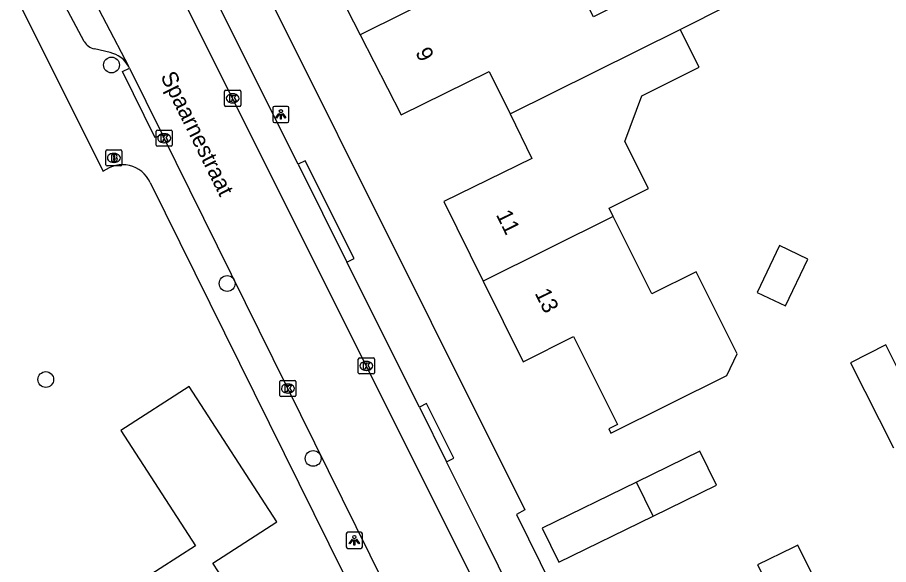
# Model space of a CAD drawing. Extents: x 157321 to 158827, y 386650 to 388532.
# Drawn here: x 157520.9 to 157574.9, y 387668.9 to 387702.9 of the extents above; entities that cross this region are included whole.
import ezdxf

# ---------------------------------------------------------------- set-up
doc = ezdxf.new("R2010")
doc.units = 0
for name, color, linetype in [('IMGEO_Boom', 7, 'Continuous'), ('IMGEO_Brandkraan', 7, 'Continuous'), ('IMGEO_Kolk', 7, 'Continuous'), ('IMGEO_Lichtpunt', 7, 'Continuous'), ('IMGEO_Openbare_ruimte_label', 7, 'Continuous'), ('IMGEO_Pand', 7, 'Continuous'), ('IMGEO_Pand_nummerreeks', 7, 'Continuous'), ('IMGEO_Rijbaan_lokaal_open', 7, 'Continuous'), ('IMGEO_Voetpad_open', 7, 'Continuous')]:
    doc.layers.add(name, color=color, linetype=linetype)

msp = doc.modelspace()

# ---------------------------------------------------------------- linework, layer by layer
at = {"layer": 'IMGEO_Boom'}
for centre in [(157526.752, 387699.926), (157533.926, 387686.366), (157522.677, 387680.408), (157539.257, 387675.513)]:
    msp.add_circle(centre, 0.489, dxfattribs=at)
at = {"layer": 'IMGEO_Brandkraan'}
for p, q in [((157526.4, 387693.733), (157526.4, 387694.585)), ((157526.475, 387694.659), (157527.327, 387694.659)), ((157527.401, 387694.585), (157527.401, 387693.733)), ((157526.888, 387694.439), (157526.913, 387694.439)), ((157527.327, 387693.659), (157526.475, 387693.659)), ((157526.911, 387693.879), (157526.886, 387693.879))]:
    msp.add_line(p, q, dxfattribs=at)
for points in [[(157526.4, 387693.733), (157526.4, 387694.585)], [(157526.475, 387694.659), (157527.327, 387694.659)], [(157527.401, 387694.585), (157527.401, 387693.733)], [(157526.748, 387694.359), (157526.748, 387693.959), (157526.961, 387693.959)], [(157526.979, 387694.359), (157526.748, 387694.359)], [(157526.927, 387694.278), (157526.873, 387694.278), (157526.873, 387694.202)], [(157526.873, 387694.202), (157526.926, 387694.202)], [(157526.935, 387694.126), (157526.873, 387694.126), (157526.873, 387694.045)], [(157526.873, 387694.045), (157526.935, 387694.045)], [(157527.327, 387693.659), (157526.475, 387693.659)]]:
    msp.add_lwpolyline(points, dxfattribs=at)
for centre, radius, start, end in [((157526.477, 387694.583), 0.0765, 91.552, 178.448), ((157526.477, 387694.583), 0.0765, 91.552, 178.448), ((157527.325, 387694.583), 0.0765, 1.552, 88.448), ((157527.325, 387694.583), 0.0765, 1.552, 88.448), ((157526.928, 387694.24), 0.0379, 267.8285, 90.9355), ((157526.936, 387694.085), 0.0404, 269.8759, 90.5077), ((157526.983, 387694.214), 0.145, 59.4692, 91.5367), ((157527.008, 387694.261), 0.0922, 285.5137, 58.1501), ((157527.013, 387694.069), 0.105, 301.3115, 78.989), ((157526.477, 387693.735), 0.0765, 181.552, 268.448), ((157526.477, 387693.735), 0.0765, 181.552, 268.448), ((157526.967, 387694.21), 0.251, 268.6676, 293.5347), ((157527.325, 387693.735), 0.0765, 271.552, 358.448), ((157527.325, 387693.735), 0.0765, 271.552, 358.448)]:
    msp.add_arc(centre, radius, start, end, dxfattribs=at)
for centre, major_axis, ratio, start_param, end_param in [((157526.887, 387694.159), (-0.387, 0.002), 0.722429, 4.712389, 7.853982), ((157526.912, 387694.159), (-0.39, 0.002), 0.717154, 1.570796, 4.712389)]:
    msp.add_ellipse(centre, major_axis=major_axis, ratio=ratio, start_param=start_param, end_param=end_param, dxfattribs=at)
at = {"layer": 'IMGEO_Kolk'}
for p, q in [((157533.842, 387698.356), (157534.694, 387698.356)), ((157533.767, 387697.43), (157533.767, 387698.282)), ((157534.255, 387698.136), (157534.28, 387698.136)), ((157534.768, 387698.282), (157534.768, 387697.43)), ((157534.694, 387697.356), (157533.842, 387697.356)), ((157534.278, 387697.576), (157534.253, 387697.576)), ((157529.521, 387694.957), (157529.521, 387695.809)), ((157529.596, 387695.883), (157530.448, 387695.883)), ((157530.009, 387695.663), (157530.034, 387695.663)), ((157530.522, 387695.809), (157530.522, 387694.957)), ((157530.032, 387695.103), (157530.007, 387695.103)), ((157530.448, 387694.883), (157529.596, 387694.883)), ((157542.056, 387680.827), (157542.056, 387681.679)), ((157542.131, 387681.753), (157542.983, 387681.753)), ((157543.057, 387681.679), (157543.057, 387680.827)), ((157542.544, 387681.533), (157542.569, 387681.533)), ((157542.983, 387680.753), (157542.131, 387680.753)), ((157542.567, 387680.973), (157542.542, 387680.973)), ((157537.191, 387679.426), (157537.191, 387680.278)), ((157537.266, 387680.352), (157538.118, 387680.352)), ((157537.679, 387680.132), (157537.704, 387680.132)), ((157538.192, 387680.278), (157538.192, 387679.426)), ((157537.702, 387679.572), (157537.677, 387679.572)), ((157538.118, 387679.352), (157537.266, 387679.352))]:
    msp.add_line(p, q, dxfattribs=at)
for points in [[(157533.842, 387698.356), (157534.694, 387698.356)], [(157533.767, 387697.43), (157533.767, 387698.282)], [(157534.088, 387698.056), (157534.211, 387698.056), (157534.211, 387697.905), (157534.341, 387698.056), (157534.505, 387698.056), (157534.359, 387697.905), (157534.512, 387697.656), (157534.36, 387697.656), (157534.275, 387697.82), (157534.211, 387697.753), (157534.211, 387697.656), (157534.088, 387697.656), (157534.088, 387698.056)], [(157534.768, 387698.282), (157534.768, 387697.43)], [(157534.694, 387697.356), (157533.842, 387697.356)], [(157529.521, 387694.957), (157529.521, 387695.809)], [(157529.596, 387695.883), (157530.448, 387695.883)], [(157530.522, 387695.809), (157530.522, 387694.957)], [(157529.842, 387695.583), (157529.965, 387695.583), (157529.965, 387695.432), (157530.095, 387695.583), (157530.259, 387695.583), (157530.113, 387695.432), (157530.266, 387695.183), (157530.114, 387695.183), (157530.029, 387695.347), (157529.965, 387695.28), (157529.965, 387695.183), (157529.842, 387695.183), (157529.842, 387695.583)], [(157530.448, 387694.883), (157529.596, 387694.883)], [(157542.056, 387680.827), (157542.056, 387681.679)], [(157542.131, 387681.753), (157542.983, 387681.753)], [(157543.057, 387681.679), (157543.057, 387680.827)], [(157542.377, 387681.453), (157542.5, 387681.453), (157542.5, 387681.302), (157542.63, 387681.453), (157542.794, 387681.453), (157542.648, 387681.302), (157542.801, 387681.053), (157542.649, 387681.053), (157542.564, 387681.217), (157542.5, 387681.15), (157542.5, 387681.053), (157542.377, 387681.053), (157542.377, 387681.453)], [(157542.983, 387680.753), (157542.131, 387680.753)], [(157537.191, 387679.426), (157537.191, 387680.278)], [(157537.266, 387680.352), (157538.118, 387680.352)], [(157537.512, 387680.052), (157537.635, 387680.052), (157537.635, 387679.901), (157537.765, 387680.052), (157537.929, 387680.052), (157537.783, 387679.901), (157537.936, 387679.652), (157537.784, 387679.652), (157537.699, 387679.816), (157537.635, 387679.749), (157537.635, 387679.652), (157537.512, 387679.652), (157537.512, 387680.052)], [(157538.192, 387680.278), (157538.192, 387679.426)], [(157538.118, 387679.352), (157537.266, 387679.352)]]:
    msp.add_lwpolyline(points, dxfattribs=at)
for centre, start, end in [((157533.844, 387698.28), 91.552, 178.448), ((157533.844, 387698.28), 91.552, 178.448), ((157534.692, 387698.28), 1.552, 88.448), ((157534.692, 387698.28), 1.552, 88.448), ((157533.844, 387697.432), 181.552, 268.448), ((157533.844, 387697.432), 181.552, 268.448), ((157534.692, 387697.432), 271.552, 358.448), ((157534.692, 387697.432), 271.552, 358.448), ((157529.598, 387695.807), 91.552, 178.448), ((157529.598, 387695.807), 91.552, 178.448), ((157530.446, 387695.807), 1.552, 88.448), ((157530.446, 387695.807), 1.552, 88.448), ((157529.598, 387694.959), 181.552, 268.448), ((157529.598, 387694.959), 181.552, 268.448), ((157530.446, 387694.959), 271.552, 358.448), ((157530.446, 387694.959), 271.552, 358.448), ((157542.133, 387681.677), 91.552, 178.448), ((157542.133, 387681.677), 91.552, 178.448), ((157542.981, 387681.677), 1.552, 88.448), ((157542.981, 387681.677), 1.552, 88.448), ((157542.133, 387680.829), 181.552, 268.448), ((157542.133, 387680.829), 181.552, 268.448), ((157542.981, 387680.829), 271.552, 358.448), ((157542.981, 387680.829), 271.552, 358.448), ((157537.268, 387680.276), 91.552, 178.448), ((157537.268, 387680.276), 91.552, 178.448), ((157538.116, 387680.276), 1.552, 88.448), ((157538.116, 387680.276), 1.552, 88.448), ((157537.268, 387679.428), 181.552, 268.448), ((157537.268, 387679.428), 181.552, 268.448), ((157538.116, 387679.428), 271.552, 358.448), ((157538.116, 387679.428), 271.552, 358.448)]:
    msp.add_arc(centre, 0.0765, start, end, dxfattribs=at)
for centre, major_axis, ratio, start_param, end_param in [((157534.254, 387697.856), (-0.387, 0.002), 0.722429, 4.712389, 7.853982), ((157534.279, 387697.856), (-0.39, 0.002), 0.717154, 1.570796, 4.712389), ((157530.008, 387695.383), (-0.387, 0.002), 0.722429, 4.712389, 7.853982), ((157530.033, 387695.383), (-0.39, 0.002), 0.717154, 1.570796, 4.712389), ((157542.543, 387681.253), (-0.387, 0.002), 0.722429, 4.712389, 7.853982), ((157542.568, 387681.253), (-0.39, 0.002), 0.717154, 1.570796, 4.712389), ((157537.678, 387679.852), (-0.387, 0.002), 0.722429, 4.712389, 7.853982), ((157537.703, 387679.852), (-0.39, 0.002), 0.717154, 1.570796, 4.712389)]:
    msp.add_ellipse(centre, major_axis=major_axis, ratio=ratio, start_param=start_param, end_param=end_param, dxfattribs=at)
at = {"layer": 'IMGEO_Lichtpunt'}
for p, q in [((157536.758, 387697.261), (157536.758, 387696.454)), ((157536.758, 387697.261), (157536.758, 387696.454)), ((157537.66, 387697.356), (157536.852, 387697.356)), ((157537.66, 387697.356), (157536.852, 387697.356)), ((157537.754, 387696.454), (157537.754, 387697.261)), ((157537.754, 387696.454), (157537.754, 387697.261)), ((157536.852, 387696.36), (157537.66, 387696.36)), ((157536.852, 387696.36), (157537.66, 387696.36)), ((157541.312, 387670.834), (157541.312, 387670.027)), ((157541.312, 387670.834), (157541.312, 387670.027)), ((157542.214, 387670.929), (157541.406, 387670.929)), ((157542.214, 387670.929), (157541.406, 387670.929)), ((157542.308, 387670.027), (157542.308, 387670.834)), ((157542.308, 387670.027), (157542.308, 387670.834)), ((157541.406, 387669.933), (157542.214, 387669.933)), ((157541.406, 387669.933), (157542.214, 387669.933))]:
    msp.add_line(p, q, dxfattribs=at)
for points in [[(157537.132, 387696.925), (157537.171, 387696.897), (157536.983, 387696.635), (157536.945, 387696.662), (157537.132, 387696.925)], [(157537.234, 387696.877), (157537.281, 387696.877), (157537.281, 387696.555), (157537.234, 387696.555), (157537.234, 387696.877)], [(157537.344, 387696.897), (157537.382, 387696.924), (157537.569, 387696.662), (157537.53, 387696.634), (157537.344, 387696.897)], [(157541.686, 387670.498), (157541.725, 387670.47), (157541.537, 387670.208), (157541.499, 387670.235), (157541.686, 387670.498)], [(157541.788, 387670.45), (157541.835, 387670.45), (157541.835, 387670.128), (157541.788, 387670.128), (157541.788, 387670.45)], [(157541.898, 387670.47), (157541.936, 387670.497), (157542.123, 387670.235), (157542.084, 387670.207), (157541.898, 387670.47)]]:
    msp.add_lwpolyline(points, dxfattribs=at)
for centre in [(157537.257, 387697.059), (157541.811, 387670.632)]:
    msp.add_circle(centre, 0.0994, dxfattribs=at)
for centre, start, end in [((157536.852, 387697.261), 90, 180), ((157536.852, 387697.261), 90, 180), ((157537.66, 387697.261), 0, 90), ((157537.66, 387697.261), 0, 90), ((157536.852, 387696.454), 180, 270), ((157536.852, 387696.454), 180, 270), ((157537.66, 387696.454), 270, 0), ((157537.66, 387696.454), 270, 360), ((157541.406, 387670.834), 90, 180), ((157541.406, 387670.834), 90, 180), ((157542.214, 387670.834), 0, 90), ((157542.214, 387670.834), 0, 90), ((157541.406, 387670.027), 180, 270), ((157541.406, 387670.027), 180, 270), ((157542.214, 387670.027), 270, 0), ((157542.214, 387670.027), 270, 360)]:
    msp.add_arc(centre, 0.0946, start, end, dxfattribs=at)
at = {"layer": 'IMGEO_Pand'}
for points in [[(157545.041, 387712.778), (157546.368, 387710.185), (157539.647, 387706.744), (157542.177, 387701.802)], [(157562.02, 387702.131), (157565, 387703.642), (157563.62, 387706.405), (157560.631, 387704.912), (157556.633, 387702.915), (157554.205, 387707.791), (157550.218, 387705.806)], [(157550.218, 387705.806), (157542.177, 387701.802)], [(157551.462, 387696.885), (157556.724, 387699.503), (157562.02, 387702.131)], [(157557.864, 387690.526), (157557.608, 387691.039), (157560.044, 387692.256), (157558.583, 387695.179), (157559.63, 387698.018), (157563.187, 387699.794), (157562.02, 387702.131)], [(157542.177, 387701.802), (157544.721, 387696.833), (157550.172, 387699.511), (157551.462, 387696.885)], [(157551.462, 387696.885), (157552.814, 387694.131), (157547.362, 387691.452), (157549.803, 387686.507)], [(157557.864, 387690.526), (157549.803, 387686.507)], [(157549.803, 387686.507), (157552.268, 387681.513), (157555.399, 387683.078), (157558.126, 387677.621), (157557.589, 387677.353), (157557.723, 387677.084), (157564.897, 387680.669), (157565.546, 387682.011), (157563.002, 387687.101), (157560.261, 387685.731), (157557.864, 387690.526)], [(157566.788, 387685.818), (157568.54, 387684.977), (157569.932, 387687.878), (157568.18, 387688.719), (157566.788, 387685.818)], [(157577.419, 387677.277), (157574.756, 387682.552), (157572.581, 387681.454), (157575.244, 387676.179)], [(157533.043, 387669.017), (157536.996, 387671.577), (157531.559, 387679.971), (157527.336, 387677.242), (157531.957, 387670.092), (157527.59, 387667.27), (157530.119, 387663.358), (157527.59, 387661.725), (157525.957, 387664.254), (157519.642, 387660.174), (157520.761, 387658.452), (157523.485, 387654.259), (157526.141, 387655.984), (157528.426, 387652.466), (157539.955, 387659.956), (157535.508, 387666.802), (157534.783, 387666.332), (157533.043, 387669.017)], [(157560.338, 387671.941), (157564.26, 387673.861), (157563.228, 387675.969), (157559.306, 387674.049)], [(157559.306, 387674.049), (157553.45, 387671.182), (157554.482, 387669.074), (157560.338, 387671.941)], [(157560.338, 387671.941), (157559.306, 387674.049)], [(157569.008, 387669.993), (157566.816, 387668.904), (157567.214, 387668.104), (157562.165, 387665.6), (157559.879, 387664.466), (157557.685, 387663.378), (157557.265, 387664.226), (157556.968, 387664.079), (157562.17, 387653.592), (157567.055, 387656.014), (157567.875, 387655.738), (157569.266, 387656.428), (157569.531, 387657.215), (157574.496, 387659.677), (157572.274, 387664.157), (157569.306, 387670.141), (157569.008, 387669.993)]]:
    msp.add_lwpolyline(points, dxfattribs=at)
at = {"layer": 'IMGEO_Rijbaan_lokaal_open'}
for points in [[(157560.191, 387645.701), (157548.136, 387670.075), (157527.197, 387712.019), (157526.234, 387714.862)], [(157523.655, 387707.807), (157527.814, 387699.851)], [(157527.872, 387699.733), (157527.814, 387699.851)], [(157527.872, 387699.733), (157529.905, 387695.623)], [(157555.697, 387643.391), (157529.905, 387695.623)]]:
    msp.add_lwpolyline(points, dxfattribs=at)
at = {"layer": 'IMGEO_Voetpad_open'}
for points in [[(157529.176, 387718.871), (157552.382, 387672.317), (157551.863, 387672.031), (157564.366, 387646.663)], [(157517.619, 387710.56), (157526.243, 387693.326)], [(157525.063, 387701.376), (157521.775, 387707.568), (157520.935, 387709.397)], [(157538.324, 387693.762), (157533.54, 387703.354)], [(157526.666, 387700.698), (157525.691, 387700.928)], [(157529.905, 387695.623), (157529.457, 387695.402), (157527.427, 387699.513), (157527.872, 387699.733)], [(157541.35, 387687.695), (157541.797, 387687.918), (157538.771, 387693.985), (157538.324, 387693.762)], [(157538.324, 387693.762), (157541.35, 387687.695)], [(157529.15, 387692.639), (157554.057, 387642.228)], [(157545.841, 387678.69), (157541.35, 387687.695)], [(157547.529, 387675.306), (157547.976, 387675.529), (157546.288, 387678.913), (157545.841, 387678.69)], [(157545.841, 387678.69), (157547.529, 387675.306)], [(157560.486, 387649.136), (157549.778, 387670.797), (157547.529, 387675.306)]]:
    msp.add_lwpolyline(points, dxfattribs=at)
for centre, radius, start, end in [((157525.877, 387701.853), 0.944, 210.3734, 258.6203), ((157526.276, 387698.968), 1.773, 29.8594, 77.3005), ((157527.422, 387691.82), 1.913, 25.3628, 128.0441)]:
    msp.add_arc(centre, radius, start, end, dxfattribs=at)

# ---------------------------------------------------------------- texts
at = {"layer": 'IMGEO_Openbare_ruimte_label'}
msp.add_text('Spaarnestraat', height=1, rotation=296.2833, dxfattribs=at).set_placement((157529.768, 387699.225))
at = {"layer": 'IMGEO_Pand_nummerreeks'}
for s, rotation, p in [('9', 297.1122, (157545.57, 387700.705)), ('11', 296.2715, (157550.573, 387690.64)), ('13', 296.2715, (157552.976, 387685.772))]:
    msp.add_text(s, height=1, rotation=rotation, dxfattribs=at).set_placement(p)

doc.saveas('drawing.dxf')
